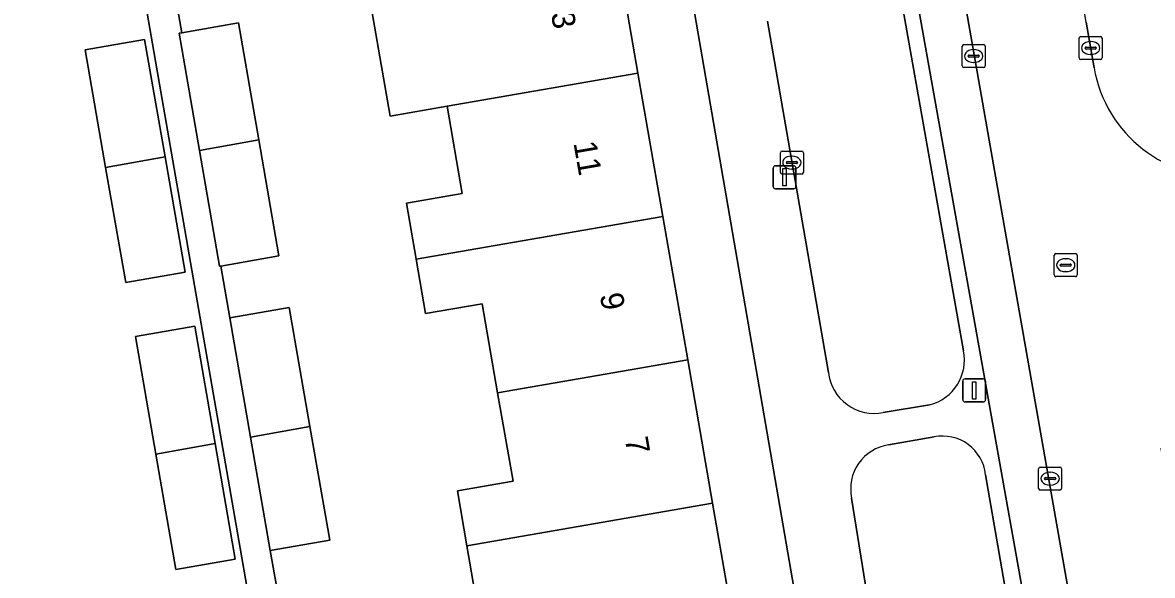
# Model space of a CAD drawing. Extents: x 162879 to 165540, y 384011 to 385181.
# Drawn here: x 164069.96 to 164119.01, y 384605.2 to 384629.18 of the extents above; entities that cross this region are included whole.
import ezdxf

# ---------------------------------------------------------------- set-up
doc = ezdxf.new("R2010")
doc.units = 0
for name, color, linetype in [('IMGEO_Erf', 7, 'Continuous'), ('IMGEO_Groenvoorziening', 7, 'Continuous'), ('IMGEO_Kolk', 7, 'Continuous'), ('IMGEO_Lichtmast', 7, 'Continuous'), ('IMGEO_Pand', 7, 'Continuous'), ('IMGEO_Pand_nummerreeks', 7, 'Continuous'), ('IMGEO_Parkeervlak_open', 7, 'Continuous'), ('IMGEO_Rijbaan_lokaal_open', 7, 'Continuous'), ('IMGEO_Rioolput', 7, 'Continuous'), ('IMGEO_Voetpad_open', 7, 'Continuous')]:
    doc.layers.add(name, color=color, linetype=linetype)

msp = doc.modelspace()

# ---------------------------------------------------------------- linework, layer by layer
at = {"layer": 'IMGEO_Erf'}
for points in [[(164104.615, 384597.894), (164095.916, 384648.213), (164088.11, 384646.79), (164087.337, 384650.803), (164073.422, 384648.301), (164074.728, 384641.04), (164077.336, 384641.494), (164078.212, 384636.456), (164079.087, 384631.419), (164076.479, 384630.966), (164076.867, 384628.738), (164079.329, 384629.166), (164080.21, 384624.097), (164081.085, 384619.06), (164078.564, 384618.622), (164078.954, 384616.378), (164081.535, 384616.827), (164082.433, 384611.662), (164083.291, 384606.721), (164080.711, 384606.273), (164081.145, 384603.859)], [(164062.723, 384640.308), (164063.579, 384635.382), (164063.824, 384633.973), (164064.905, 384627.755), (164065.986, 384621.537), (164067.066, 384615.319), (164068.147, 384609.101), (164069.228, 384602.883), (164070.309, 384596.665), (164071.39, 384590.447), (164071.635, 384589.035), (164072.492, 384584.108), (164080.446, 384585.46), (164079.516, 384590.806), (164082.031, 384591.243), (164072.155, 384648.073), (164056.112, 384645.189), (164056.836, 384641.156), (164050.366, 384640.033), (164050.656, 384638.318), (164059.975, 384583.218)], [(164095.592, 384633.211), (164096.672, 384626.993), (164097.753, 384620.775), (164098.834, 384614.557), (164099.915, 384608.338), (164100.996, 384602.121)], [(164089.654, 384604.142), (164089.247, 384606.485), (164088.834, 384608.863), (164091.249, 384609.283), (164090.581, 384613.123), (164089.91, 384616.984), (164087.453, 384616.557), (164087.043, 384618.914), (164086.62, 384621.344), (164089.046, 384621.766), (164088.388, 384625.554), (164085.908, 384625.123), (164085.228, 384629.033), (164084.827, 384631.341)]]:
    msp.add_lwpolyline(points, dxfattribs=at)
for points in [[(164072.675, 384628.006), (164075.256, 384628.455), (164076.14, 384623.365), (164077.012, 384618.349), (164074.432, 384617.901), (164073.563, 384622.901)], [(164074.852, 384615.557), (164077.433, 384616.006), (164078.316, 384610.924), (164079.189, 384605.9), (164076.609, 384605.452), (164075.738, 384610.462)]]:
    msp.add_lwpolyline(points, close=True, dxfattribs=at)
at = {"layer": 'IMGEO_Groenvoorziening'}
for points in [[(164110.812, 384614.949), (164108.094, 384630.225)], [(164102.291, 384629.244), (164104.941, 384614.001)], [(164107.325, 384612.261), (164109.332, 384612.597)], [(164109.534, 384611.209), (164107.557, 384610.862)], [(164114.43, 384594.244), (164111.767, 384609.567)], [(164105.951, 384608.555), (164107.896, 384596.421), (164108.65, 384592.258)]]:
    msp.add_lwpolyline(points, dxfattribs=at)
for centre, radius, start, end in [((164108.828, 384614.556), 2.023, 284.4373, 11.2023), ((164106.938, 384614.234), 2.011, 186.6672, 281.084), ((164109.898, 384609.365), 1.88, 6.1766, 101.1669), ((164107.834, 384608.957), 1.925, 98.2698, 192.0433)]:
    msp.add_arc(centre, radius, start, end, dxfattribs=at)
at = {"layer": 'IMGEO_Kolk'}
for p, q in [((164115.827, 384627.653), (164115.827, 384628.505)), ((164115.902, 384628.579), (164116.754, 384628.579)), ((164116.315, 384628.359), (164116.34, 384628.359)), ((164116.828, 384628.505), (164116.828, 384627.653)), ((164110.749, 384627.305), (164110.749, 384628.157)), ((164110.824, 384628.231), (164111.676, 384628.231)), ((164111.237, 384628.011), (164111.262, 384628.011)), ((164111.75, 384628.157), (164111.75, 384627.305)), ((164116.086, 384628.073), (164116.086, 384628.085)), ((164116.524, 384628.036), (164116.126, 384628.036)), ((164116.129, 384628.122), (164116.527, 384628.122)), ((164116.57, 384628.085), (164116.57, 384628.073)), ((164111.008, 384627.725), (164111.008, 384627.737)), ((164111.446, 384627.688), (164111.048, 384627.688)), ((164111.051, 384627.774), (164111.449, 384627.774)), ((164111.26, 384627.451), (164111.235, 384627.451)), ((164111.492, 384627.737), (164111.492, 384627.725)), ((164116.754, 384627.579), (164115.902, 384627.579)), ((164116.338, 384627.799), (164116.313, 384627.799)), ((164111.676, 384627.231), (164110.824, 384627.231)), ((164102.857, 384622.683), (164102.857, 384623.535)), ((164102.932, 384623.609), (164103.784, 384623.609)), ((164103.858, 384623.535), (164103.858, 384622.683)), ((164103.116, 384623.103), (164103.116, 384623.115)), ((164103.554, 384623.066), (164103.156, 384623.066)), ((164103.159, 384623.152), (164103.557, 384623.152)), ((164103.345, 384623.389), (164103.37, 384623.389)), ((164103.6, 384623.115), (164103.6, 384623.103)), ((164103.784, 384622.609), (164102.932, 384622.609)), ((164103.368, 384622.829), (164103.343, 384622.829)), ((164114.067, 384608.972), (164114.067, 384609.824)), ((164114.142, 384609.898), (164114.994, 384609.898)), ((164115.068, 384609.824), (164115.068, 384608.972)), ((164114.326, 384609.392), (164114.326, 384609.404)), ((164114.764, 384609.355), (164114.366, 384609.355)), ((164114.369, 384609.441), (164114.767, 384609.441)), ((164114.555, 384609.678), (164114.58, 384609.678)), ((164114.81, 384609.404), (164114.81, 384609.392)), ((164114.994, 384608.898), (164114.142, 384608.898)), ((164114.578, 384609.118), (164114.553, 384609.118))]:
    msp.add_line(p, q, dxfattribs=at)
for points in [[(164115.827, 384627.653), (164115.827, 384628.505)], [(164115.902, 384628.579), (164116.754, 384628.579)], [(164116.828, 384628.505), (164116.828, 384627.653)], [(164110.749, 384627.305), (164110.749, 384628.157)], [(164110.824, 384628.231), (164111.676, 384628.231)], [(164111.75, 384628.157), (164111.75, 384627.305)], [(164116.754, 384627.579), (164115.902, 384627.579)], [(164111.676, 384627.231), (164110.824, 384627.231)], [(164102.857, 384622.683), (164102.857, 384623.535)], [(164102.932, 384623.609), (164103.784, 384623.609)], [(164103.858, 384623.535), (164103.858, 384622.683)], [(164103.784, 384622.609), (164102.932, 384622.609)], [(164114.067, 384608.972), (164114.067, 384609.824)], [(164114.142, 384609.898), (164114.994, 384609.898)], [(164115.068, 384609.824), (164115.068, 384608.972)], [(164114.994, 384608.898), (164114.142, 384608.898)]]:
    msp.add_lwpolyline(points, dxfattribs=at)
for centre, radius, start, end in [((164115.904, 384628.503), 0.0765, 91.552, 178.448), ((164115.904, 384628.503), 0.0765, 91.552, 178.448), ((164116.752, 384628.503), 0.0765, 1.552, 88.448), ((164116.752, 384628.503), 0.0765, 1.552, 88.448), ((164110.826, 384628.155), 0.0765, 91.552, 178.448), ((164110.826, 384628.155), 0.0765, 91.552, 178.448), ((164111.674, 384628.155), 0.0765, 1.552, 88.448), ((164111.674, 384628.155), 0.0765, 1.552, 88.448), ((164116.126, 384628.082), 0.0403, 85.8775, 175.7526), ((164116.123, 384628.072), 0.0366, 178.938, 274.7102), ((164116.527, 384628.079), 0.043, 264.8664, 352.4533), ((164116.531, 384628.084), 0.0386, 1.7309, 96.639), ((164111.048, 384627.734), 0.0403, 85.8775, 175.7526), ((164111.045, 384627.724), 0.0366, 178.938, 274.7102), ((164111.449, 384627.731), 0.043, 264.8664, 352.4533), ((164111.453, 384627.736), 0.0386, 1.7309, 96.639), ((164115.904, 384627.655), 0.0765, 181.552, 268.448), ((164115.904, 384627.655), 0.0765, 181.552, 268.448), ((164116.752, 384627.655), 0.0765, 271.552, 358.448), ((164116.752, 384627.655), 0.0765, 271.552, 358.448), ((164110.826, 384627.307), 0.0765, 181.552, 268.448), ((164110.826, 384627.307), 0.0765, 181.552, 268.448), ((164111.674, 384627.307), 0.0765, 271.552, 358.448), ((164111.674, 384627.307), 0.0765, 271.552, 358.448), ((164102.934, 384623.533), 0.0765, 91.552, 178.448), ((164102.934, 384623.533), 0.0765, 91.552, 178.448), ((164103.782, 384623.533), 0.0765, 1.552, 88.448), ((164103.782, 384623.533), 0.0765, 1.552, 88.448), ((164103.156, 384623.112), 0.0403, 85.8775, 175.7526), ((164103.153, 384623.102), 0.0366, 178.938, 274.7102), ((164103.557, 384623.109), 0.043, 264.8664, 352.4533), ((164103.561, 384623.114), 0.0386, 1.7309, 96.639), ((164102.934, 384622.685), 0.0765, 181.552, 268.448), ((164102.934, 384622.685), 0.0765, 181.552, 268.448), ((164103.782, 384622.685), 0.0765, 271.552, 358.448), ((164103.782, 384622.685), 0.0765, 271.552, 358.448), ((164114.144, 384609.822), 0.0765, 91.552, 178.448), ((164114.144, 384609.822), 0.0765, 91.552, 178.448), ((164114.992, 384609.822), 0.0765, 1.552, 88.448), ((164114.992, 384609.822), 0.0765, 1.552, 88.448), ((164114.366, 384609.401), 0.0403, 85.8775, 175.7526), ((164114.363, 384609.391), 0.0366, 178.938, 274.7102), ((164114.767, 384609.398), 0.043, 264.8664, 352.4533), ((164114.771, 384609.403), 0.0386, 1.7309, 96.639), ((164114.144, 384608.974), 0.0765, 181.552, 268.448), ((164114.144, 384608.974), 0.0765, 181.552, 268.448), ((164114.992, 384608.974), 0.0765, 271.552, 358.448), ((164114.992, 384608.974), 0.0765, 271.552, 358.448)]:
    msp.add_arc(centre, radius, start, end, dxfattribs=at)
for centre, major_axis, ratio, start_param, end_param in [((164116.314, 384628.079), (-0.387, 0.002), 0.722429, 4.712389, 7.853982), ((164116.339, 384628.079), (-0.39, 0.002), 0.717154, 1.570796, 4.712389), ((164111.236, 384627.731), (-0.387, 0.002), 0.722429, 4.712389, 7.853982), ((164111.261, 384627.731), (-0.39, 0.002), 0.717154, 1.570796, 4.712389), ((164103.344, 384623.109), (-0.387, 0.002), 0.722429, 4.712389, 7.853982), ((164103.369, 384623.109), (-0.39, 0.002), 0.717154, 1.570796, 4.712389), ((164114.554, 384609.398), (-0.387, 0.002), 0.722429, 4.712389, 7.853982), ((164114.579, 384609.398), (-0.39, 0.002), 0.717154, 1.570796, 4.712389)]:
    msp.add_ellipse(centre, major_axis=major_axis, ratio=ratio, start_param=start_param, end_param=end_param, dxfattribs=at)
at = {"layer": 'IMGEO_Lichtmast'}
for p, q in [((164102.645, 384622.972), (164103.435, 384622.972)), ((164103.435, 384622.972), (164102.645, 384622.972)), ((164102.545, 384622.072), (164102.545, 384622.872)), ((164102.545, 384622.872), (164102.545, 384622.072)), ((164103.535, 384622.872), (164103.535, 384622.072)), ((164103.535, 384622.072), (164103.535, 384622.872)), ((164103.435, 384621.972), (164102.645, 384621.972)), ((164102.645, 384621.972), (164103.435, 384621.972)), ((164110.774, 384612.827), (164110.774, 384613.627)), ((164110.774, 384613.627), (164110.774, 384612.827)), ((164110.874, 384613.727), (164111.664, 384613.727)), ((164111.664, 384613.727), (164110.874, 384613.727)), ((164111.764, 384613.627), (164111.764, 384612.827)), ((164111.764, 384612.827), (164111.764, 384613.627)), ((164111.664, 384612.727), (164110.874, 384612.727)), ((164110.874, 384612.727), (164111.664, 384612.727))]:
    msp.add_line(p, q, dxfattribs=at)
for points in [[(164102.965, 384622.847), (164103.115, 384622.847), (164103.115, 384622.097), (164102.965, 384622.097), (164102.965, 384622.847)], [(164111.194, 384613.602), (164111.344, 384613.602), (164111.344, 384612.852), (164111.194, 384612.852), (164111.194, 384613.602)]]:
    msp.add_lwpolyline(points, dxfattribs=at)
for centre, start, end in [((164102.645, 384622.872), 90, 180), ((164102.645, 384622.872), 90, 180), ((164103.435, 384622.872), 0, 90), ((164103.435, 384622.872), 360, 90), ((164102.645, 384622.072), 180, 270), ((164102.645, 384622.072), 180, 270), ((164103.435, 384622.072), 270, 0), ((164103.435, 384622.072), 270, 0), ((164110.874, 384613.627), 90, 180), ((164110.874, 384613.627), 90, 180), ((164111.664, 384613.627), 0, 90), ((164111.664, 384613.627), 360, 90), ((164110.874, 384612.827), 180, 270), ((164110.874, 384612.827), 180, 270), ((164111.664, 384612.827), 270, 0), ((164111.664, 384612.827), 270, 0)]:
    msp.add_arc(centre, 0.1, start, end, dxfattribs=at)
at = {"layer": 'IMGEO_Pand'}
for points in [[(164084.827, 384631.341), (164085.228, 384629.033), (164085.908, 384625.123), (164088.388, 384625.554), (164096.672, 384626.993), (164095.592, 384633.211)], [(164079.329, 384629.166), (164076.867, 384628.738), (164076.748, 384628.717), (164077.632, 384623.633), (164080.21, 384624.097)], [(164076.14, 384623.365), (164075.256, 384628.455), (164072.675, 384628.006), (164073.563, 384622.901)], [(164096.672, 384626.993), (164088.388, 384625.554), (164089.046, 384621.766), (164086.62, 384621.344), (164087.043, 384618.914), (164097.753, 384620.775)], [(164080.21, 384624.097), (164077.632, 384623.633), (164078.505, 384618.612), (164078.564, 384618.622), (164081.085, 384619.06)], [(164076.14, 384623.365), (164073.563, 384622.901), (164074.432, 384617.901), (164077.012, 384618.349)], [(164090.581, 384613.123), (164098.834, 384614.557), (164097.753, 384620.775), (164087.043, 384618.914), (164087.453, 384616.557), (164089.91, 384616.984)], [(164082.433, 384611.662), (164081.535, 384616.827), (164078.954, 384616.378), (164079.855, 384611.2)], [(164075.738, 384610.462), (164078.316, 384610.924), (164077.433, 384616.006), (164074.852, 384615.557)], [(164090.581, 384613.123), (164091.249, 384609.283), (164088.834, 384608.863), (164089.247, 384606.485), (164099.915, 384608.338), (164098.834, 384614.557)], [(164082.433, 384611.662), (164079.855, 384611.2), (164080.711, 384606.273), (164083.291, 384606.721)], [(164075.738, 384610.462), (164076.609, 384605.452), (164079.189, 384605.9), (164078.316, 384610.924)], [(164099.915, 384608.338), (164089.247, 384606.485), (164089.654, 384604.142), (164092.008, 384604.551), (164092.682, 384600.676), (164100.996, 384602.121)]]:
    msp.add_lwpolyline(points, close=True, dxfattribs=at)
at = {"layer": 'IMGEO_Parkeervlak_open'}
for points in [[(164117.259, 384593.73), (164107.592, 384648.701)], [(164106.294, 384644.165), (164114.595, 384597.657)]]:
    msp.add_lwpolyline(points, dxfattribs=at)
at = {"layer": 'IMGEO_Rijbaan_lokaal_open'}
for points in [[(164116.474, 384627.225), (164116.13, 384629.198), (164104.857, 384693.889)], [(164107.03, 384651.897), (164107.592, 384648.701), (164117.259, 384593.73), (164117.334, 384593.308), (164122.268, 384594.191), (164119.551, 384609.746), (164119.385, 384610.725)]]:
    msp.add_lwpolyline(points, dxfattribs=at)
msp.add_arc((164122.093, 384628.199), 5.703, 189.8294, 274.4455, dxfattribs=at)
at = {"layer": 'IMGEO_Rioolput'}
for p, q in [((164114.746, 384618.234), (164114.746, 384619.086)), ((164114.821, 384619.16), (164115.673, 384619.16)), ((164115.747, 384619.086), (164115.747, 384618.234)), ((164115.005, 384618.654), (164115.005, 384618.666)), ((164115.443, 384618.617), (164115.045, 384618.617)), ((164115.048, 384618.703), (164115.446, 384618.703)), ((164115.234, 384618.94), (164115.259, 384618.94)), ((164115.489, 384618.666), (164115.489, 384618.654)), ((164115.673, 384618.16), (164114.821, 384618.16)), ((164115.257, 384618.38), (164115.232, 384618.38))]:
    msp.add_line(p, q, dxfattribs=at)
for points in [[(164114.746, 384618.234), (164114.746, 384619.086)], [(164114.821, 384619.16), (164115.673, 384619.16)], [(164115.747, 384619.086), (164115.747, 384618.234)], [(164115.673, 384618.16), (164114.821, 384618.16)]]:
    msp.add_lwpolyline(points, dxfattribs=at)
for centre, radius, start, end in [((164114.823, 384619.084), 0.0765, 91.552, 178.448), ((164114.823, 384619.084), 0.0765, 91.552, 178.448), ((164115.671, 384619.084), 0.0765, 1.552, 88.448), ((164115.671, 384619.084), 0.0765, 1.552, 88.448), ((164115.045, 384618.663), 0.0403, 85.8775, 175.7526), ((164115.042, 384618.653), 0.0366, 178.938, 274.7102), ((164115.446, 384618.66), 0.043, 264.8664, 352.4533), ((164115.45, 384618.665), 0.0386, 1.7309, 96.639), ((164114.823, 384618.236), 0.0765, 181.552, 268.448), ((164114.823, 384618.236), 0.0765, 181.552, 268.448), ((164115.671, 384618.236), 0.0765, 271.552, 358.448), ((164115.671, 384618.236), 0.0765, 271.552, 358.448)]:
    msp.add_arc(centre, radius, start, end, dxfattribs=at)
for centre, major_axis, ratio, start_param, end_param in [((164115.233, 384618.66), (-0.387, 0.002), 0.722429, 4.712389, 7.853982), ((164115.258, 384618.66), (-0.39, 0.002), 0.717154, 1.570796, 4.712389)]:
    msp.add_ellipse(centre, major_axis=major_axis, ratio=ratio, start_param=start_param, end_param=end_param, dxfattribs=at)
at = {"layer": 'IMGEO_Voetpad_open'}
for points in [[(164100.902, 384656.196), (164094.709, 384655.1), (164095.916, 384648.213), (164104.615, 384597.894), (164105.896, 384591.09)], [(164114.595, 384597.657), (164106.294, 384644.165)], [(164108.094, 384630.225), (164110.812, 384614.949)], [(164104.941, 384614.001), (164102.291, 384629.244)], [(164116.13, 384629.198), (164116.474, 384627.225)], [(164109.332, 384612.597), (164107.325, 384612.261)], [(164107.557, 384610.862), (164109.534, 384611.209)], [(164111.767, 384609.567), (164114.43, 384594.244)], [(164108.65, 384592.258), (164107.896, 384596.421), (164105.951, 384608.555)]]:
    msp.add_lwpolyline(points, dxfattribs=at)
msp.add_lwpolyline([(164078.564, 384618.622), (164078.505, 384618.612), (164077.632, 384623.633), (164076.748, 384628.717), (164076.867, 384628.738), (164076.479, 384630.966), (164075.603, 384636.003), (164074.728, 384641.04), (164073.422, 384648.301), (164072.155, 384648.073), (164082.031, 384591.243), (164082.96, 384585.897), (164084.478, 384586.18), (164083.554, 384591.497), (164083.154, 384593.798), (164082.954, 384593.763), (164082.057, 384598.771), (164081.145, 384603.859), (164080.711, 384606.273), (164079.855, 384611.2), (164078.954, 384616.378)], close=True, dxfattribs=at)
for centre, radius, start, end in [((164122.093, 384628.199), 5.703, 189.8294, 274.4455), ((164108.828, 384614.556), 2.023, 284.4373, 11.2023), ((164106.938, 384614.234), 2.011, 186.6672, 281.084), ((164109.898, 384609.365), 1.88, 6.1766, 101.1669), ((164107.834, 384608.957), 1.925, 98.2698, 192.0433)]:
    msp.add_arc(centre, radius, start, end, dxfattribs=at)

# ---------------------------------------------------------------- texts
at = {"layer": 'IMGEO_Pand_nummerreeks'}
for s, p in [('13', (164092.766, 384630.316)), ('11', (164093.87, 384623.96)), ('9', (164095.015, 384617.375)), ('7', (164096.1, 384611.13))]:
    msp.add_text(s, height=1, rotation=279.8614, dxfattribs=at).set_placement(p)

doc.saveas('drawing.dxf')
